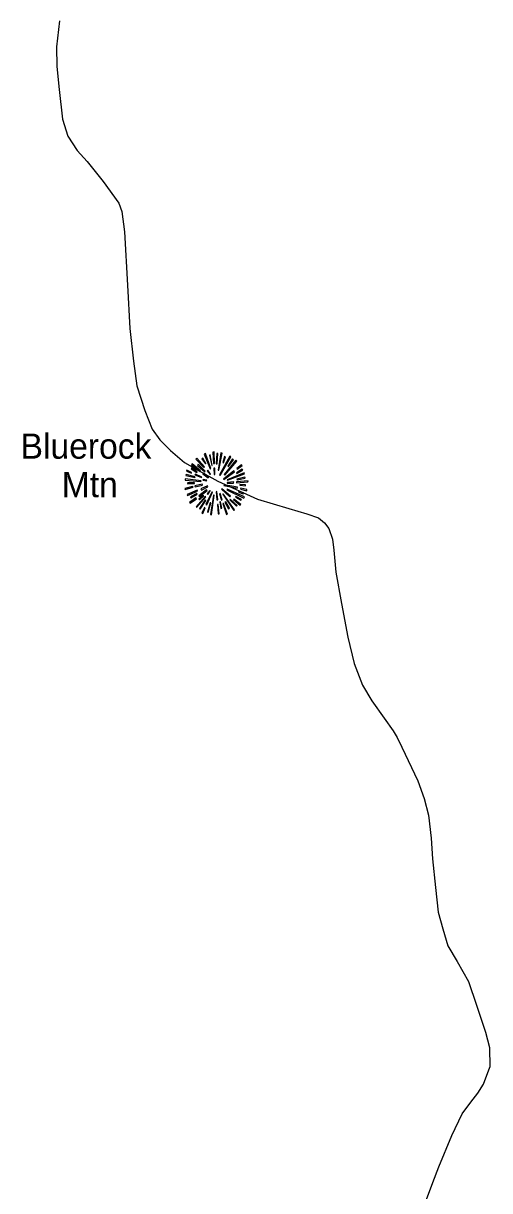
# Model space of a CAD drawing. Extents: x 884530 to 1028605, y 526725 to 653634.
# Drawn here: x 1022938 to 1025068, y 627106 to 632433 of the extents above; entities that cross this region are included whole.
import ezdxf

# ---------------------------------------------------------------- set-up
doc = ezdxf.new("R2010")
doc.units = 0
for name, color, linetype in [('Exist Boundary Political CountyLine', 7, 'Continuous'), ('Exist Geographical Mountain Summit CELL', 7, 'Continuous'), ('Exist Geographical Mountain Summit Label', 7, 'Continuous')]:
    doc.layers.add(name, color=color, linetype=linetype)

msp = doc.modelspace()

# ---------------------------------------------------------------- linework, layer by layer
at = {"layer": 'Exist Boundary Political CountyLine'}
for points in [[(1023103.7, 632443.6), (1023089.7, 632326), (1023090.7, 632236), (1023101.2, 632131.5), (1023116.7, 631995), (1023142.1, 631918), (1023184, 631852.6), (1023230.2, 631803), (1023303.2, 631710.5), (1023374.1, 631612.1), (1023388.7, 631573.6), (1023399.6, 631481.1), (1023413.6, 631238.5), (1023425, 631039.8), (1023442, 630891.2), (1023456.3, 630778.7), (1023492.5, 630665.4), (1023525.8, 630580.3), (1023562.2, 630532.9), (1023610.7, 630483.3), (1023674.8, 630429.2), (1023741.6, 630390.9), (1023826.1, 630344.1), (1024007.5, 630262.1), (1024150.1, 630219.2), (1024233.5, 630194.3), (1024286.7, 630176.7), (1024314.1, 630153.7), (1024333.1, 630127.1), (1024349.6, 630078.4), (1024356, 630028.2), (1024364.6, 629927.8), (1024391.9, 629784.8), (1024420.8, 629631.8), (1024448.8, 629510.8), (1024487.5, 629413.4), (1024529.2, 629341.9), (1024586.4, 629261.9), (1024626.7, 629204.7), (1024645.7, 629173.9), (1024666.2, 629129.3), (1024739.2, 628976.8), (1024768.4, 628895.7), (1024787.8, 628818.9), (1024800.5, 628714.4), (1024807.2, 628620.3), (1024821, 628489.5), (1024833.2, 628377.1), (1024854.6, 628300.4), (1024876.1, 628223.5), (1024919.7, 628152), (1024970.6, 628060.4), (1025007.1, 627953), (1025049, 627829.5), (1025066.8, 627758.9), (1025067.8, 627668.9)], [(1024779.4, 627066.1), (1024808, 627143.1), (1024836.4, 627214.2), (1024895.3, 627358.2), (1024942.5, 627456.9), (1024982.4, 627509.6), (1025013.8, 627550.5), (1025039.1, 627591.6), (1025067.8, 627668.9)]]:
    msp.add_lwpolyline(points, dxfattribs=at)
at = {"layer": 'Exist Geographical Mountain Summit CELL'}
for points in [[(1023726.2, 630443.5), (1023762.1, 630406), (1023765.5, 630408.5), (1023730.2, 630448.2)], [(1023753.8, 630444.9), (1023769.4, 630423.1), (1023771.2, 630424.6), (1023757.8, 630448.9)], [(1023764.7, 630466.7), (1023790.9, 630399.8), (1023793.8, 630400.9), (1023769.8, 630469.3)], [(1023798.5, 630414.7), (1023801, 630415.5), (1023792, 630463.4), (1023787.6, 630462.3)], [(1023803.2, 630476.1), (1023807.3, 630424.2), (1023810.5, 630424.6), (1023809.1, 630477.2)], [(1023819.3, 630422), (1023823.2, 630422), (1023826.8, 630469.3), (1023821.4, 630469.3)], [(1023831.2, 630393.6), (1023846.1, 630470.7), (1023840.6, 630472.5), (1023827.9, 630394.4)], [(1023834.5, 630371.9), (1023837.4, 630370), (1023886.1, 630454.7), (1023880.6, 630458.4)], [(1023849, 630428.9), (1023852.3, 630427.8), (1023861.7, 630454.7), (1023857, 630456.5)], [(1023683, 630388.9), (1023705.4, 630380.2), (1023706.6, 630383.1), (1023684.4, 630394)], [(1023704.8, 630399.8), (1023730.5, 630383.5), (1023732.7, 630386.1), (1023707.6, 630403.8)], [(1023705.8, 630418.7), (1023745.4, 630388.2), (1023747.6, 630390.4), (1023709.5, 630423.1)], [(1023734.2, 630415.8), (1023766.9, 630386.7), (1023769.1, 630388.9), (1023737.1, 630420.9)], [(1023808.7, 630402.8), (1023810.1, 630373.7), (1023812.7, 630374), (1023812.7, 630403.1)], [(1023855.5, 630373.3), (1023857.7, 630371.1), (1023913.3, 630435.4), (1023909.3, 630440.2)], [(1023893, 630444.9), (1023871.9, 630411.5), (1023874.8, 630410.3), (1023897.3, 630441.7)], [(1023913.3, 630378.4), (1023940.9, 630393.3), (1023938, 630398.4), (1023911.9, 630380.9)], [(1023913.3, 630401.3), (1023915.2, 630398.8), (1023938, 630415.1), (1023934.4, 630418.7)], [(1023677.4, 630348.6), (1023749.4, 630341.7), (1023749.8, 630344.6), (1023677.4, 630353.6)], [(1023680, 630369.6), (1023721.5, 630360.2), (1023722.6, 630363.5), (1023681.2, 630374.4)], [(1023721.5, 630371.9), (1023752, 630359.9), (1023753.1, 630362), (1023723.7, 630375.9)], [(1023757.8, 630377.3), (1023782.9, 630358.4), (1023785, 630361.3), (1023760.3, 630380.5)], [(1023758.1, 630347.5), (1023775.2, 630345.3), (1023775.6, 630347.5), (1023758.9, 630351.8)], [(1023777.4, 630390.4), (1023791.3, 630374), (1023793.4, 630376.2), (1023780.7, 630393.3)], [(1023852.3, 630353.3), (1023854.1, 630350.8), (1023902.8, 630386.7), (1023899.6, 630391.1)], [(1023869.3, 630350.4), (1023870.4, 630348.2), (1023948.6, 630376.9), (1023946.8, 630381.6)], [(1023911.5, 630336.6), (1023963.9, 630339.9), (1023964.2, 630344.6), (1023911.9, 630339.9)], [(1023915.2, 630350.4), (1023951.9, 630357), (1023950.4, 630362.4), (1023913.7, 630352.6)], [(1023676, 630310.8), (1023677.4, 630305.7), (1023713.5, 630316.3), (1023711.3, 630319.5)], [(1023685.8, 630283.1), (1023688.4, 630278.5), (1023733.8, 630298.4), (1023732.3, 630303.2)], [(1023689.5, 630331.2), (1023719.3, 630332.6), (1023719.3, 630336.2), (1023688.4, 630336.2)], [(1023703.3, 630267.2), (1023732.3, 630283.9), (1023730.2, 630287.5), (1023701.1, 630272.2)], [(1023721.9, 630322.1), (1023722.9, 630317.3), (1023756, 630325.7), (1023755.3, 630329.4)], [(1023739.6, 630276.7), (1023742.5, 630273), (1023777, 630301.4), (1023775.2, 630303.9)], [(1023749.4, 630307.9), (1023751.7, 630303.2), (1023780.4, 630318.4), (1023779.3, 630321.7)], [(1023771.2, 630236.7), (1023775.6, 630234.9), (1023802.2, 630293.3), (1023799.6, 630294.1)], [(1023778.2, 630286.1), (1023781.4, 630283.1), (1023791.6, 630299.5), (1023789.7, 630301)], [(1023818.1, 630295.2), (1023822.1, 630258.2), (1023826.5, 630258.4), (1023821.4, 630295.9)], [(1023834.2, 630286.5), (1023842.8, 630256.6), (1023846.8, 630258.4), (1023836.3, 630287.5)], [(1023842.5, 630306.8), (1023881, 630271.5), (1023883.5, 630275.9), (1023844.3, 630309)], [(1023853.7, 630323.9), (1023914.5, 630311.9), (1023915.5, 630316.3), (1023854.8, 630327.5)], [(1023867.5, 630304.3), (1023945.7, 630266.1), (1023947.5, 630271.5), (1023869, 630307.2)], [(1023868.3, 630337.7), (1023868.3, 630334.8), (1023898.4, 630334.8), (1023899.2, 630339.9)], [(1023921, 630294.1), (1023942, 630286.1), (1023943.8, 630290.5), (1023922.4, 630297.3)], [(1023926.4, 630324.6), (1023952.9, 630322.4), (1023952.9, 630326.8), (1023926.8, 630327.8)], [(1023930.5, 630307.5), (1023958.7, 630300.2), (1023959.5, 630305.7), (1023931.5, 630311.9)], [(1023697.1, 630246.5), (1023700, 630242.5), (1023728.4, 630263.6), (1023725.8, 630266.8)], [(1023728, 630226.8), (1023730.9, 630224.3), (1023771.6, 630271.9), (1023768.7, 630274.1)], [(1023743.3, 630258.2), (1023762.5, 630276.3), (1023759.2, 630278.5), (1023738.9, 630261.4)], [(1023768, 630258.2), (1023742.9, 630218.9), (1023746.1, 630216.3), (1023772, 630255.9)], [(1023782.9, 630201.4), (1023794.9, 630244.3), (1023791.3, 630244.7), (1023778.5, 630202.4)], [(1023792.7, 630191.3), (1023797.4, 630190.1), (1023810.1, 630279.5), (1023806.9, 630280.3)], [(1023824.3, 630236.7), (1023827.9, 630194.2), (1023832, 630195.2), (1023828.6, 630236.7)], [(1023843.9, 630219.9), (1023838.5, 630249.8), (1023835.2, 630249.8), (1023839.6, 630218.9)], [(1023848.7, 630284.2), (1023899.2, 630209.4), (1023902.8, 630212.3), (1023851.2, 630285.3)], [(1023848.7, 630241.4), (1023866.1, 630191.6), (1023870.4, 630193.4), (1023851.6, 630242.1)], [(1023859.1, 630247.2), (1023875.2, 630217.7), (1023879.2, 630219.9), (1023862.9, 630248.7)], [(1023881, 630258.4), (1023911.1, 630229.4), (1023914.5, 630232), (1023883.2, 630261)], [(1023897.7, 630259.2), (1023928.2, 630233.4), (1023931.5, 630237), (1023899.6, 630261.8)], [(1023906.8, 630270.1), (1023931.9, 630257), (1023934.4, 630260.7), (1023909, 630274.1)], [(1023753.1, 630199.6), (1023757.8, 630196.7), (1023768.7, 630221.4), (1023765.5, 630223.6)]]:
    msp.add_lwpolyline(points, close=True, dxfattribs=at)

# ---------------------------------------------------------------- texts
at = {"layer": 'Exist Geographical Mountain Summit Label'}
for s, p in [('Bluerock', (1022925.5, 630446.2)), ('Mtn', (1023113.4, 630270.5))]:
    msp.add_text(s, height=114.83, dxfattribs=at).set_placement(p)

doc.saveas('drawing.dxf')
